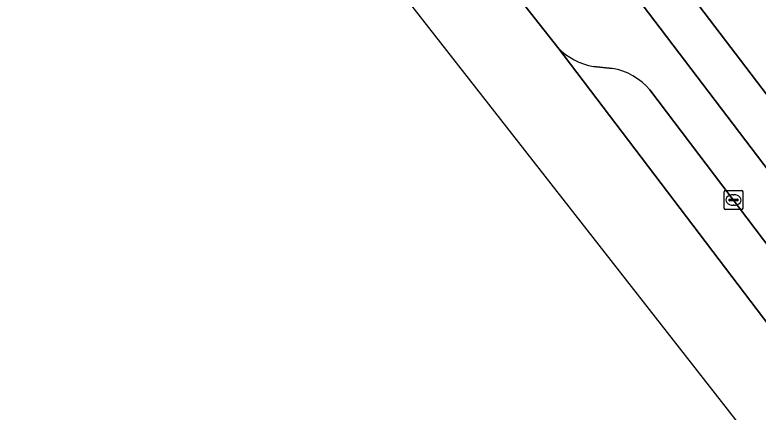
# Model space of a CAD drawing. Extents: x 160030 to 160839, y 385325 to 386450.
# Drawn here: x 160199.85 to 160239.11, y 385818.69 to 385839.68 of the extents above; entities that cross this region are included whole.
import ezdxf

# ---------------------------------------------------------------- set-up
doc = ezdxf.new("R2010")
doc.units = 0
for name, color, linetype in [('IMGEO_Berm_groen', 7, 'Continuous'), ('IMGEO_Fietspad_gesloten', 7, 'Continuous'), ('IMGEO_Kolk', 7, 'Continuous'), ('IMGEO_Parkeervlak_open', 7, 'Continuous'), ('IMGEO_Rijbaan_lokaal_gesloten', 7, 'Continuous'), ('IMGEO_Voetpad_open', 7, 'Continuous')]:
    doc.layers.add(name, color=color, linetype=linetype)

msp = doc.modelspace()

# ---------------------------------------------------------------- linework, layer by layer
at = {"layer": 'IMGEO_Berm_groen'}
for points in [[(160230.756, 385843.173), (160226.826, 385840.11), (160228.526, 385837.944)], [(160233.389, 385835.707), (160244.52, 385821.036), (160246.466, 385822.505), (160230.756, 385843.173)], [(160230.415, 385836.941), (160231.406, 385836.84)]]:
    msp.add_lwpolyline(points, dxfattribs=at)
for centre, radius, start, end in [((160231.129, 385840.566), 3.695, 225.2086, 258.8576), ((160230.928, 385833.702), 3.174, 39.1719, 81.3446)]:
    msp.add_arc(centre, radius, start, end, dxfattribs=at)
at = {"layer": 'IMGEO_Fietspad_gesloten'}
for points in [[(160255.179, 385814.968), (160253.742, 385816.855), (160253.509, 385817.161), (160247.864, 385824.573), (160246.034, 385826.977), (160241.998, 385832.275), (160240.606, 385834.102), (160240.383, 385834.395), (160233.264, 385843.741), (160231.245, 385846.393), (160228.63, 385849.846), (160226.256, 385852.983)], [(160225.501, 385850.09), (160229.487, 385844.842), (160230.756, 385843.173), (160246.466, 385822.505), (160247.179, 385821.566), (160265.333, 385797.683), (160266.08, 385796.701), (160277.414, 385781.789), (160278.156, 385780.813), (160284.988, 385771.823), (160286.475, 385769.866), (160289.911, 385765.345)]]:
    msp.add_lwpolyline(points, dxfattribs=at)
at = {"layer": 'IMGEO_Kolk'}
for p, q in [((160237.313, 385829.47), (160237.313, 385830.322)), ((160237.388, 385830.396), (160238.24, 385830.396)), ((160238.314, 385830.322), (160238.314, 385829.47)), ((160237.572, 385829.89), (160237.572, 385829.902)), ((160237.615, 385829.939), (160238.013, 385829.939)), ((160237.801, 385830.176), (160237.826, 385830.176)), ((160238.056, 385829.902), (160238.056, 385829.89)), ((160238.01, 385829.853), (160237.612, 385829.853)), ((160237.824, 385829.616), (160237.799, 385829.616)), ((160238.24, 385829.396), (160237.388, 385829.396))]:
    msp.add_line(p, q, dxfattribs=at)
for points in [[(160237.313, 385829.47), (160237.313, 385830.322)], [(160237.388, 385830.396), (160238.24, 385830.396)], [(160238.314, 385830.322), (160238.314, 385829.47)], [(160238.24, 385829.396), (160237.388, 385829.396)]]:
    msp.add_lwpolyline(points, dxfattribs=at)
for centre, radius, start, end in [((160237.39, 385830.32), 0.0765, 91.552, 178.448), ((160237.39, 385830.32), 0.0765, 91.552, 178.448), ((160238.238, 385830.32), 0.0765, 1.552, 88.448), ((160238.238, 385830.32), 0.0765, 1.552, 88.448), ((160237.612, 385829.899), 0.0403, 85.8775, 175.7526), ((160238.017, 385829.901), 0.0386, 1.7309, 96.639), ((160237.609, 385829.889), 0.0366, 178.938, 274.7102), ((160238.013, 385829.896), 0.043, 264.8664, 352.4533), ((160237.39, 385829.472), 0.0765, 181.552, 268.448), ((160237.39, 385829.472), 0.0765, 181.552, 268.448), ((160238.238, 385829.472), 0.0765, 271.552, 358.448), ((160238.238, 385829.472), 0.0765, 271.552, 358.448)]:
    msp.add_arc(centre, radius, start, end, dxfattribs=at)
for centre, major_axis, ratio, start_param, end_param in [((160237.8, 385829.896), (-0.387, 0.002), 0.722429, 4.712389, 7.853982), ((160237.825, 385829.896), (-0.39, 0.002), 0.717154, 1.570796, 4.712389)]:
    msp.add_ellipse(centre, major_axis=major_axis, ratio=ratio, start_param=start_param, end_param=end_param, dxfattribs=at)
at = {"layer": 'IMGEO_Parkeervlak_open'}
for points in [[(160228.526, 385837.944), (160279.223, 385771.231)], [(160231.406, 385836.84), (160230.415, 385836.941)], [(160278.331, 385776.525), (160276.196, 385779.33), (160275.455, 385780.303), (160264.086, 385795.256), (160263.382, 385796.182), (160245.256, 385820.064), (160244.52, 385821.036), (160233.389, 385835.707)]]:
    msp.add_lwpolyline(points, dxfattribs=at)
for centre, radius, start, end in [((160231.129, 385840.566), 3.695, 225.2086, 258.8576), ((160230.928, 385833.702), 3.174, 39.1719, 81.3446)]:
    msp.add_arc(centre, radius, start, end, dxfattribs=at)
at = {"layer": 'IMGEO_Rijbaan_lokaal_gesloten'}
msp.add_lwpolyline([(160278.119, 385766.625), (160281.119, 385768.748), (160279.223, 385771.231), (160228.526, 385837.944), (160226.826, 385840.11), (160225.579, 385841.807), (160224.418, 385843.405), (160212.483, 385859.092), (160208.116, 385864.799), (160181.103, 385900.416), (160180.357, 385901.406), (160179.584, 385902.465), (160175.453, 385899.617), (160202.503, 385863.561), (160272.577, 385773.993)], close=True, dxfattribs=at)
at = {"layer": 'IMGEO_Voetpad_open'}
msp.add_lwpolyline([(160228.63, 385849.846), (160231.245, 385846.393), (160233.413, 385848.023), (160235.425, 385845.37), (160233.264, 385843.741), (160240.383, 385834.395), (160240.606, 385834.102), (160242.401, 385835.469), (160243.811, 385833.588), (160241.998, 385832.275), (160246.034, 385826.977), (160247.987, 385828.396), (160249.79, 385825.991), (160247.864, 385824.573), (160253.509, 385817.161)], dxfattribs=at)

doc.saveas('drawing.dxf')
